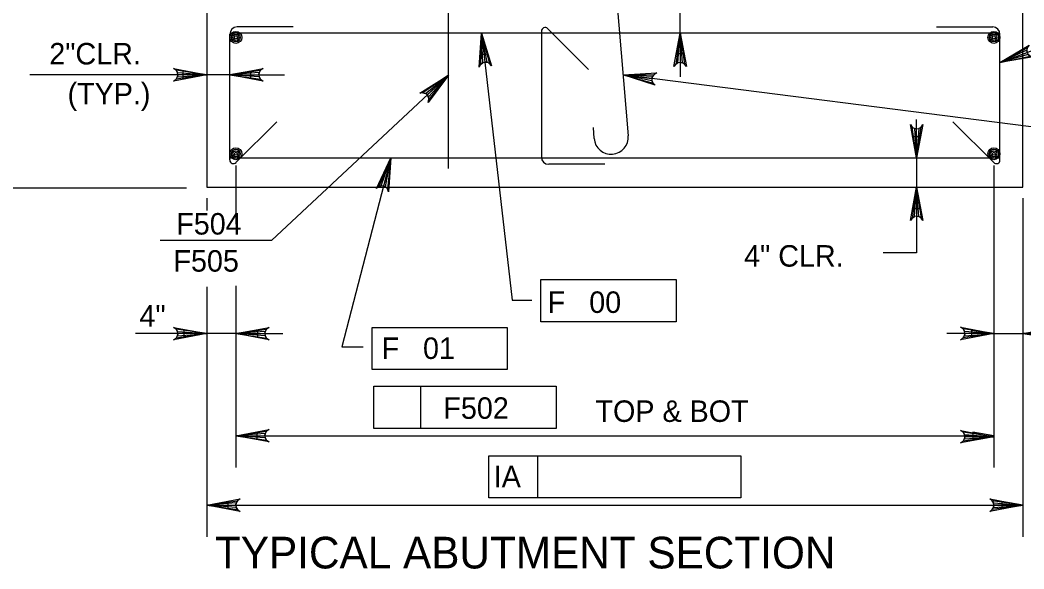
# Model space of a CAD drawing. Extents: x 638255 to 640306, y 296059 to 298435.
# Drawn here: x 639061.7 to 639202, y 296945.1 to 297021.7 of the extents above; entities that cross this region are included whole.
import ezdxf

# ---------------------------------------------------------------- set-up
doc = ezdxf.new("R2010")
doc.units = 0
for name, color, linetype in [('Level 3', 7, 'Continuous'), ('Level 4', 7, 'Continuous'), ('Level 5', 7, 'Continuous'), ('Level 9', 7, 'Continuous')]:
    doc.layers.add(name, color=color, linetype=linetype)

msp = doc.modelspace()

# ---------------------------------------------------------------- linework, layer by layer
at = {"layer": 'Level 3'}
for p, q in [((639126.17, 297019.88), (639130.45, 296982.63)), ((639198.62, 297015.79), (639208.18, 297019.33)), ((639090.98, 297014.09), (639063.03, 297014.09)), ((639090.98, 297014.09), (639098.61, 297014.09)), ((639096.79, 296990.95), (639121.53, 297014.05)), ((639208.56, 297006.12), (639145.95, 297014.08)), ((639091.83, 297001.4), (639091.83, 296993.24)), ((639113.49, 297002.48), (639106.66, 296976.12)), ((639197.77, 297001.4), (639197.77, 296959.27)), ((639091.83, 297001.26), (639091.83, 296995.27)), ((639087.77, 296996.85), (639087.77, 296995.14)), ((639201.83, 296996.85), (639201.83, 296949.58)), ((639096.79, 296990.95), (639081.24, 296990.95)), ((639087.77, 296984.5), (639087.77, 296949.58)), ((639091.83, 296984.64), (639091.83, 296959.27)), ((639134.46, 296985.5), (639153.37, 296985.5)), ((639134.46, 296979.6), (639134.46, 296985.5)), ((639153.37, 296985.5), (639153.37, 296979.6)), ((639130.45, 296982.63), (639133.2, 296982.63)), ((639153.37, 296979.6), (639134.46, 296979.6)), ((639091.83, 296977.95), (639077.79, 296977.95)), ((639091.83, 296977.95), (639098.41, 296977.95)), ((639110.86, 296978.82), (639129.77, 296978.82)), ((639110.86, 296972.93), (639110.86, 296978.82)), ((639129.77, 296978.82), (639129.77, 296972.93)), ((639194.69, 296977.95), (639191.19, 296977.95)), ((639197.77, 296977.95), (639214.35, 296977.95)), ((639106.66, 296976.12), (639109.6, 296976.12)), ((639201.83, 296976.58), (639201.83, 296968.66)), ((639129.77, 296972.93), (639110.86, 296972.93)), ((639111.1, 296970.59), (639136.58, 296970.59)), ((639111.1, 296964.7), (639111.1, 296970.59)), ((639117.67, 296964.7), (639117.67, 296970.59)), ((639136.58, 296970.59), (639136.58, 296964.7)), ((639091.83, 296963.69), (639195.5, 296963.69)), ((639136.58, 296964.7), (639111.1, 296964.7)), ((639127.18, 296960.9), (639134.01, 296960.9)), ((639127.18, 296955), (639127.18, 296960.9)), ((639134.01, 296955), (639134.01, 296960.9)), ((639134.01, 296960.9), (639162.42, 296960.9)), ((639162.42, 296960.9), (639162.42, 296955)), ((639162.42, 296955), (639127.18, 296955)), ((639087.77, 296954), (639201.83, 296954))]:
    msp.add_line(p, q, dxfattribs=at)
for points in [[(639126.17, 297019.88), (639127.57, 297015.36), (639127.28, 297015.68), (639126.95, 297015.83), (639126.63, 297015.85), (639126.33, 297015.76), (639126.04, 297015.54), (639125.83, 297015.16), (639126.17, 297019.88), (639126.04, 297015.54), (639126.33, 297015.76), (639126.17, 297019.88), (639126.63, 297015.85), (639126.95, 297015.83), (639126.17, 297019.88), (639127.28, 297015.68)], [(639153.93, 297019.88), (639154.8, 297015.23), (639154.55, 297015.58), (639154.24, 297015.77), (639153.93, 297015.82), (639153.61, 297015.77), (639153.3, 297015.58), (639153.05, 297015.23), (639153.93, 297019.88), (639153.3, 297015.58), (639153.61, 297015.77), (639153.93, 297019.88), (639153.93, 297015.82), (639154.24, 297015.77), (639153.93, 297019.88), (639154.55, 297015.58)], [(639198.62, 297015.79), (639202.68, 297018.22), (639202.43, 297017.86), (639202.37, 297017.51), (639202.42, 297017.2), (639202.58, 297016.92), (639202.86, 297016.69), (639203.28, 297016.59), (639198.62, 297015.79), (639202.86, 297016.69), (639202.58, 297016.92), (639198.62, 297015.79), (639202.42, 297017.2), (639202.37, 297017.51), (639198.62, 297015.79), (639202.43, 297017.86)], [(639087.77, 297014.09), (639083.12, 297013.22), (639083.48, 297013.47), (639083.66, 297013.78), (639083.72, 297014.09), (639083.66, 297014.4), (639083.48, 297014.71), (639083.12, 297014.96), (639087.77, 297014.09), (639083.48, 297014.71), (639083.66, 297014.4), (639087.77, 297014.09), (639083.72, 297014.09), (639083.66, 297013.78), (639087.77, 297014.09), (639083.48, 297013.47)], [(639090.98, 297014.09), (639095.63, 297014.96), (639095.27, 297014.71), (639095.09, 297014.4), (639095.03, 297014.09), (639095.09, 297013.78), (639095.27, 297013.47), (639095.63, 297013.22), (639090.98, 297014.09), (639095.27, 297013.47), (639095.09, 297013.78), (639090.98, 297014.09), (639095.03, 297014.09), (639095.09, 297014.4), (639090.98, 297014.09), (639095.27, 297014.71)], [(639121.53, 297014.05), (639118.72, 297010.24), (639118.82, 297010.67), (639118.74, 297011.02), (639118.57, 297011.28), (639118.32, 297011.47), (639117.97, 297011.58), (639117.54, 297011.51), (639121.53, 297014.05), (639117.97, 297011.58), (639118.32, 297011.47), (639121.53, 297014.05), (639118.57, 297011.28), (639118.74, 297011.02), (639121.53, 297014.05), (639118.82, 297010.67)], [(639145.95, 297014.08), (639150.67, 297014.35), (639150.28, 297014.15), (639150.06, 297013.87), (639149.97, 297013.56), (639149.98, 297013.25), (639150.13, 297012.92), (639150.45, 297012.62), (639145.95, 297014.08), (639150.13, 297012.92), (639149.98, 297013.25), (639145.95, 297014.08), (639149.97, 297013.56), (639150.06, 297013.87), (639145.95, 297014.08), (639150.28, 297014.15)], [(639186.97, 297002.48), (639186.1, 297007.13), (639186.35, 297006.77), (639186.66, 297006.59), (639186.97, 297006.54), (639187.28, 297006.59), (639187.6, 297006.77), (639187.84, 297007.13), (639186.97, 297002.48), (639187.6, 297006.77), (639187.28, 297006.59), (639186.97, 297002.48), (639186.97, 297006.54), (639186.66, 297006.59), (639186.97, 297002.48), (639186.35, 297006.77)], [(639113.49, 297002.48), (639113.17, 296997.76), (639113.01, 296998.17), (639112.76, 296998.43), (639112.47, 296998.55), (639112.16, 296998.58), (639111.81, 296998.48), (639111.48, 296998.2), (639113.49, 297002.48), (639111.81, 296998.48), (639112.16, 296998.58), (639113.49, 297002.48), (639112.47, 296998.55), (639112.76, 296998.43), (639113.49, 297002.48), (639113.01, 296998.17)], [(639186.97, 296998.39), (639187.84, 296993.74), (639187.6, 296994.09), (639187.28, 296994.28), (639186.97, 296994.33), (639186.66, 296994.28), (639186.35, 296994.09), (639186.1, 296993.74), (639186.97, 296998.39), (639186.35, 296994.09), (639186.66, 296994.28), (639186.97, 296998.39), (639186.97, 296994.33), (639187.28, 296994.28), (639186.97, 296998.39), (639187.6, 296994.09)], [(639087.77, 296977.95), (639083.12, 296977.08), (639083.48, 296977.33), (639083.66, 296977.64), (639083.72, 296977.95), (639083.66, 296978.26), (639083.48, 296978.57), (639083.12, 296978.82), (639087.77, 296977.95), (639083.48, 296978.57), (639083.66, 296978.26), (639087.77, 296977.95), (639083.72, 296977.95), (639083.66, 296977.64), (639087.77, 296977.95), (639083.48, 296977.33)], [(639091.83, 296977.95), (639096.48, 296978.82), (639096.12, 296978.57), (639095.94, 296978.26), (639095.88, 296977.95), (639095.94, 296977.64), (639096.12, 296977.33), (639096.48, 296977.08), (639091.83, 296977.95), (639096.12, 296977.33), (639095.94, 296977.64), (639091.83, 296977.95), (639095.88, 296977.95), (639095.94, 296978.26), (639091.83, 296977.95), (639096.12, 296978.57)], [(639197.77, 296977.97), (639193.12, 296977.1), (639193.48, 296977.35), (639193.66, 296977.66), (639193.71, 296977.97), (639193.66, 296978.29), (639193.48, 296978.6), (639193.12, 296978.84), (639197.77, 296977.97), (639193.48, 296978.6), (639193.66, 296978.29), (639197.77, 296977.97), (639193.71, 296977.97), (639193.66, 296977.66), (639197.77, 296977.97), (639193.48, 296977.35)], [(639201.83, 296977.95), (639206.48, 296978.82), (639206.12, 296978.57), (639205.94, 296978.26), (639205.88, 296977.95), (639205.94, 296977.64), (639206.12, 296977.33), (639206.48, 296977.08), (639201.83, 296977.95), (639206.12, 296977.33), (639205.94, 296977.64), (639201.83, 296977.95), (639205.88, 296977.95), (639205.94, 296978.26), (639201.83, 296977.95), (639206.12, 296978.57)], [(639091.83, 296963.69), (639096.48, 296964.56), (639096.12, 296964.31), (639095.94, 296964), (639095.88, 296963.69), (639095.94, 296963.38), (639096.12, 296963.07), (639096.48, 296962.82), (639091.83, 296963.69), (639096.12, 296963.07), (639095.94, 296963.38), (639091.83, 296963.69), (639095.88, 296963.69), (639095.94, 296964), (639091.83, 296963.69), (639096.12, 296964.31)], [(639197.77, 296963.55), (639193.12, 296962.68), (639193.48, 296962.92), (639193.66, 296963.24), (639193.71, 296963.55), (639193.66, 296963.86), (639193.48, 296964.17), (639193.12, 296964.42), (639197.77, 296963.55), (639193.48, 296964.17), (639193.66, 296963.86), (639197.77, 296963.55), (639193.71, 296963.55), (639193.66, 296963.24), (639197.77, 296963.55), (639193.48, 296962.92)], [(639087.77, 296954), (639092.42, 296954.87), (639092.07, 296954.62), (639091.88, 296954.31), (639091.83, 296954), (639091.88, 296953.69), (639092.07, 296953.37), (639092.42, 296953.13), (639087.77, 296954), (639092.07, 296953.37), (639091.88, 296953.69), (639087.77, 296954), (639091.83, 296954), (639091.88, 296954.31), (639087.77, 296954), (639092.07, 296954.62)], [(639201.83, 296954), (639197.18, 296953.13), (639197.53, 296953.37), (639197.72, 296953.69), (639197.77, 296954), (639197.72, 296954.31), (639197.53, 296954.62), (639197.18, 296954.87), (639201.83, 296954), (639197.53, 296954.62), (639197.72, 296954.31), (639201.83, 296954), (639197.77, 296954), (639197.72, 296953.69), (639201.83, 296954), (639197.53, 296953.37)]]:
    msp.add_lwpolyline(points, dxfattribs=at)
for points in [[(639126.02, 297016.89), (639127, 297017.01), (639126.17, 297019.88)], [(639084.42, 297014.58), (639084.42, 297013.6), (639087.36, 297014.09)], [(639093.93, 297013.6), (639093.93, 297014.58), (639090.98, 297014.09)], [(639084.55, 296978.44), (639084.55, 296977.46), (639087.5, 296977.95)], [(639094.91, 296977.46), (639094.91, 296978.44), (639091.97, 296977.95)], [(639194.69, 296977.46), (639194.69, 296978.44), (639197.63, 296977.95)], [(639094.78, 296964.18), (639094.78, 296963.2), (639091.83, 296963.69)], [(639194.82, 296964.18), (639194.82, 296963.2), (639197.77, 296963.69)], [(639090.72, 296954.49), (639090.72, 296953.51), (639087.77, 296954)], [(639198.88, 296954.49), (639198.88, 296953.51), (639201.83, 296954)]]:
    msp.add_lwpolyline(points, close=True, dxfattribs=at)
at = {"layer": 'Level 4'}
for p, q in [((639153.94, 297019.88), (639153.94, 297032.38)), ((639153.94, 297016.74), (639153.94, 297013.79)), ((639186.97, 297004.89), (639186.97, 297007.84)), ((639026.09, 296998.29), (639084.94, 296998.29))]:
    msp.add_line(p, q, dxfattribs=at)
for points in [[(639154.43, 297017.01), (639153.45, 297017.01), (639153.94, 297019.95)], [(639187.46, 297005.43), (639186.48, 297005.43), (639186.97, 297002.48)]]:
    msp.add_lwpolyline(points, close=True, dxfattribs=at)
at = {"layer": 'Level 5'}
for p, q in [((639141.51, 297067.35), (639146.65, 297005.58)), ((639121.53, 297001), (639121.53, 297043.29)), ((639090.98, 297002.19), (639090.98, 297019.75)), ((639198.61, 297019.88), (639090.99, 297019.88)), ((639099.84, 297020.77), (639092, 297020.77)), ((639134.53, 297020.17), (639134.53, 297002.61)), ((639141.1, 297014.83), (639135.4, 297020.53)), ((639189.76, 297020.77), (639197.6, 297020.77)), ((639198.62, 297002.19), (639198.62, 297019.75)), ((639097.55, 297007.52), (639091.85, 297001.83)), ((639192.05, 297007.52), (639197.75, 297001.83)), ((639141.76, 297006.71), (639141.88, 297005.18)), ((639090.98, 297002.48), (639198.62, 297002.48)), ((639143.39, 297001.59), (639135.55, 297001.59)), ((639186.97, 297002.48), (639186.97, 296989.23)), ((639186.97, 296989.23), (639182.28, 296989.23))]:
    msp.add_line(p, q, dxfattribs=at)
msp.add_lwpolyline([(639186.48, 296995.44), (639187.46, 296995.44), (639186.97, 296998.39)], close=True, dxfattribs=at)
for centre, radius in [((639091.83, 297019.31), 0.832), ((639091.83, 297019.31), 0.624), ((639091.83, 297019.31), 0.416), ((639197.77, 297019.31), 0.832), ((639197.77, 297019.31), 0.624), ((639197.77, 297019.31), 0.416), ((639091.83, 297019.31), 0.208), ((639197.77, 297019.31), 0.208), ((639091.83, 297003.06), 0.832), ((639091.83, 297003.06), 0.624), ((639091.83, 297003.06), 0.416), ((639091.83, 297003.06), 0.208), ((639197.77, 297003.06), 0.832), ((639197.77, 297003.06), 0.624), ((639197.77, 297003.06), 0.416), ((639197.77, 297003.06), 0.208)]:
    msp.add_circle(centre, radius, dxfattribs=at)
for centre, radius, start, end in [((639092, 297019.75), 1.02, 90, 180), ((639135.04, 297020.17), 0.511, 45, 180), ((639197.6, 297019.75), 1.02, 0, 90), ((639144.27, 297005.38), 2.39, 184.7636, 4.7636), ((639091.49, 297002.19), 0.511, 180, 315), ((639135.55, 297002.61), 1.02, 180, 270), ((639198.11, 297002.19), 0.511, 225, 0)]:
    msp.add_arc(centre, radius, start, end, dxfattribs=at)
at = {"layer": 'Level 9'}
for p, q in [((639087.77, 297022.95), (639087.77, 296998.39)), ((639201.83, 296998.39), (639201.83, 297022.95)), ((639087.77, 296998.39), (639201.83, 296998.39))]:
    msp.add_line(p, q, dxfattribs=at)

# ---------------------------------------------------------------- texts
at = {"layer": 'Level 3'}
for s, height, p in [('2"CLR.', 3, (639065.76, 297015.53)), ('(TYP.)', 3, (639068.31, 297009.95)), ('F504', 3, (639083.5, 296991.78)), ('4" CLR.', 3, (639162.86, 296987.3)), ('F505', 3, (639083.11, 296986.6)), ('F   00', 3, (639135.42, 296980.84)), ('4"', 3, (639078.36, 296978.93)), ('F   01', 3, (639112.19, 296974.41)), ('F502', 3, (639120.83, 296966.05)), ('TOP & BOT', 3, (639142.09, 296965.62)), ('IA', 3, (639127.87, 296956.49)), ('TYPICAL ABUTMENT SECTION', 4.4207, (639088.91, 296945.16))]:
    msp.add_text(s, height=height, dxfattribs=at).set_placement(p)

doc.saveas('drawing.dxf')
